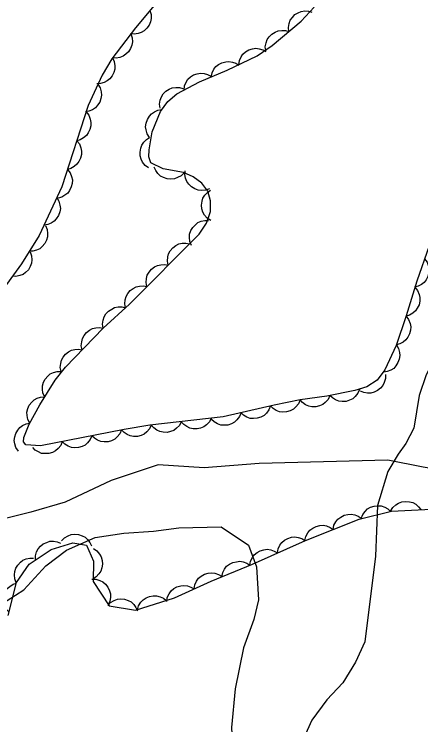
# Model space of a CAD drawing. Extents: x 282461 to 284471, y 5554090 to 5557646.
# Drawn here: x 283949.5 to 283989.9, y 5555355.5 to 5555426.1 of the extents above; entities that cross this region are included whole.
import ezdxf

# ---------------------------------------------------------------- set-up
doc = ezdxf.new("R2010")
doc.units = 0
for name, color, linetype in [('Niveau 1', 7, 'Continuous'), ('Niveau 22', 7, 'Continuous'), ('Niveau 4', 7, 'Continuous'), ('Niveau 44', 7, 'Continuous')]:
    doc.layers.add(name, color=color, linetype=linetype)

msp = doc.modelspace()

# ---------------------------------------------------------------- linework, layer by layer
at = {"layer": 'Niveau 1'}
msp.add_lwpolyline([(283947.97, 5555367.3), (283950.48, 5555368.88), (283952.65, 5555371.25), (283954.71, 5555372.83), (283957.56, 5555374.06), (283960.41, 5555374.5), (283963.37, 5555374.71), (283965.87, 5555375.04), (283970.08, 5555375.14), (283972.8, 5555373.31), (283973.59, 5555371.15), (283973.8, 5555367.87), (283973.34, 5555365.94), (283972.3, 5555363.11), (283971.48, 5555359.04), (283971.12, 5555355.19), (283971.32, 5555351.33), (283970.12, 5555339.21)], dxfattribs=at)
at = {"layer": 'Niveau 22'}
msp.add_lwpolyline([(284079.39, 5555355.65), (284068.09, 5555357.35), (284057.38, 5555360.41), (284047.44, 5555362.66), (284037.05, 5555366.42), (284034.56, 5555367.22), (284028.26, 5555368.97), (284022.71, 5555370.78), (284020.33, 5555371.47), (284014.84, 5555373.51), (284012.57, 5555374.99), (284007.95, 5555377.45), (284004.78, 5555378.46), (283999.8, 5555379.7), (283996.04, 5555380.06), (283990.15, 5555381.05), (283986.63, 5555381.75), (283973.86, 5555381.41), (283968.39, 5555381.01), (283963.83, 5555381.28), (283959.16, 5555379.72), (283954.59, 5555377.58), (283951.17, 5555376.58), (283947.98, 5555375.8)], dxfattribs=at)
at = {"layer": 'Niveau 4'}
msp.add_lwpolyline([(283992.44, 5555394.06), (283990.43, 5555390.22), (283989.74, 5555388.18), (283989.21, 5555384.94), (283988.41, 5555383.41), (283987.66, 5555382.34), (283986.63, 5555380.64), (283985.59, 5555377.24), (283985.42, 5555372.22), (283984.35, 5555363.72), (283983.43, 5555361.68), (283982.16, 5555359.65), (283980.56, 5555357.95), (283979.07, 5555355.92), (283978.15, 5555353.88)], dxfattribs=at)
at = {"layer": 'Niveau 44'}
for points in [[(283965.25, 5555429.15), (283961.58, 5555424.72), (283959.21, 5555421.62), (283958.25, 5555420.02), (283956.87, 5555416.98), (283954.26, 5555408.93), (283952, 5555404.07), (283950.24, 5555401.26), (283945.92, 5555395.35)], [(283990.75, 5555403.05), (283989.5, 5555399.54), (283988.46, 5555396.09), (283987.45, 5555393.16), (283986.33, 5555390.74), (283985.56, 5555389.72), (283984.55, 5555389.04), (283983.34, 5555388.69), (283980.59, 5555388.13), (283977.93, 5555387.74), (283975.34, 5555387.22), (283970.28, 5555386.06), (283962.99, 5555385.22), (283960.45, 5555384.82), (283952.14, 5555383.17), (283950.69, 5555383.29), (283950.45, 5555383.59), (283950.48, 5555384.01), (283951.01, 5555385.34), (283952.06, 5555387.24), (283953.59, 5555389.7), (283954.63, 5555391.01), (283958.36, 5555394.86), (283960.96, 5555397.25), (283967.88, 5555404.21), (283968.63, 5555405.31), (283969.03, 5555406.47), (283969.02, 5555407.53), (283968.74, 5555408.47), (283968.15, 5555409.28), (283967.3, 5555409.9), (283966.33, 5555410.33), (283964.33, 5555410.7), (283963.08, 5555411.31), (283962.9, 5555411.9), (283962.92, 5555412.58), (283963.21, 5555414.39), (283964.07, 5555416.41), (283964.77, 5555417.38), (283965.68, 5555418.16), (283967.94, 5555419.33), (283970.67, 5555420.49), (283973.64, 5555421.92), (283975.15, 5555422.95), (283978.03, 5555425.37), (283979.32, 5555426.75)], [(283963, 5555426.44), (283963.12, 5555426.04), (283963.12, 5555425.63), (283963.07, 5555425.3), (283962.92, 5555424.99), (283962.71, 5555424.68), (283962.42, 5555424.43), (283962.15, 5555424.25), (283961.82, 5555424.14), (283961.45, 5555424.09), (283961.09, 5555424.13)], [(283976.8, 5555424.34), (283976.76, 5555424.76), (283976.84, 5555425.15), (283976.94, 5555425.47), (283977.15, 5555425.75), (283977.41, 5555426.02), (283977.74, 5555426.21), (283978.03, 5555426.34), (283978.38, 5555426.39), (283978.75, 5555426.37), (283979.1, 5555426.27)], [(283974.51, 5555422.41), (283974.46, 5555422.83), (283974.54, 5555423.22), (283974.65, 5555423.54), (283974.85, 5555423.83), (283975.11, 5555424.09), (283975.44, 5555424.28), (283975.74, 5555424.42), (283976.09, 5555424.46), (283976.46, 5555424.44), (283976.8, 5555424.34)], [(283961.11, 5555424.11), (283961.25, 5555423.71), (283961.26, 5555423.31), (283961.22, 5555422.98), (283961.09, 5555422.65), (283960.89, 5555422.34), (283960.61, 5555422.08), (283960.35, 5555421.89), (283960.02, 5555421.77), (283959.65, 5555421.71), (283959.29, 5555421.73)], [(283971.83, 5555421.05), (283971.89, 5555421.46), (283972.06, 5555421.83), (283972.24, 5555422.11), (283972.51, 5555422.33), (283972.83, 5555422.52), (283973.19, 5555422.63), (283973.52, 5555422.69), (283973.86, 5555422.64), (283974.22, 5555422.53), (283974.53, 5555422.35)], [(283959.28, 5555421.74), (283959.46, 5555421.36), (283959.51, 5555420.95), (283959.51, 5555420.62), (283959.42, 5555420.29), (283959.26, 5555419.95), (283959.01, 5555419.66), (283958.77, 5555419.44), (283958.45, 5555419.29), (283958.1, 5555419.18), (283957.74, 5555419.16)], [(283969.09, 5555419.82), (283969.17, 5555420.23), (283969.36, 5555420.59), (283969.55, 5555420.86), (283969.83, 5555421.07), (283970.16, 5555421.25), (283970.53, 5555421.34), (283970.85, 5555421.38), (283971.2, 5555421.31), (283971.55, 5555421.19), (283971.85, 5555420.99)], [(283966.39, 5555418.53), (283966.44, 5555418.94), (283966.6, 5555419.31), (283966.77, 5555419.6), (283967.03, 5555419.83), (283967.34, 5555420.03), (283967.71, 5555420.15), (283968.03, 5555420.21), (283968.38, 5555420.18), (283968.73, 5555420.08), (283969.05, 5555419.91)], [(283957.84, 5555419.11), (283958.06, 5555418.75), (283958.16, 5555418.36), (283958.2, 5555418.03), (283958.14, 5555417.69), (283958.02, 5555417.34), (283957.8, 5555417.02), (283957.59, 5555416.77), (283957.29, 5555416.58), (283956.95, 5555416.44), (283956.6, 5555416.38)], [(283964.01, 5555416.73), (283963.96, 5555417.14), (283964.03, 5555417.54), (283964.14, 5555417.86), (283964.33, 5555418.14), (283964.59, 5555418.41), (283964.92, 5555418.61), (283965.22, 5555418.74), (283965.57, 5555418.79), (283965.94, 5555418.77), (283966.28, 5555418.68)], [(283962.97, 5555413.83), (283962.74, 5555414.18), (283962.63, 5555414.57), (283962.58, 5555414.89), (283962.63, 5555415.24), (283962.75, 5555415.59), (283962.96, 5555415.92), (283963.16, 5555416.17), (283963.45, 5555416.37), (283963.79, 5555416.52), (283964.15, 5555416.59)], [(283956.67, 5555416.35), (283956.92, 5555416.02), (283957.07, 5555415.64), (283957.15, 5555415.32), (283957.13, 5555414.97), (283957.04, 5555414.61), (283956.87, 5555414.27), (283956.69, 5555414), (283956.41, 5555413.78), (283956.09, 5555413.6), (283955.74, 5555413.5)], [(283962.87, 5555410.8), (283962.53, 5555411.05), (283962.28, 5555411.37), (283962.12, 5555411.66), (283962.04, 5555412), (283962.02, 5555412.37), (283962.09, 5555412.74), (283962.19, 5555413.05), (283962.39, 5555413.34), (283962.65, 5555413.61), (283962.96, 5555413.8)], [(283955.74, 5555413.5), (283956, 5555413.17), (283956.14, 5555412.79), (283956.22, 5555412.47), (283956.2, 5555412.12), (283956.12, 5555411.76), (283955.94, 5555411.42), (283955.76, 5555411.15), (283955.49, 5555410.93), (283955.16, 5555410.74), (283954.82, 5555410.64)], [(283954.82, 5555410.64), (283955.07, 5555410.32), (283955.22, 5555409.94), (283955.3, 5555409.61), (283955.28, 5555409.26), (283955.19, 5555408.9), (283955.02, 5555408.56), (283954.84, 5555408.29), (283954.56, 5555408.07), (283954.24, 5555407.89), (283953.89, 5555407.79)], [(283966.39, 5555410.32), (283966.09, 5555410.02), (283965.74, 5555409.83), (283965.43, 5555409.71), (283965.08, 5555409.68), (283964.71, 5555409.72), (283964.35, 5555409.85), (283964.06, 5555409.99), (283963.8, 5555410.24), (283963.58, 5555410.54), (283963.44, 5555410.87)], [(283968.91, 5555408.72), (283968.52, 5555408.58), (283968.11, 5555408.56), (283967.78, 5555408.59), (283967.46, 5555408.72), (283967.14, 5555408.91), (283966.87, 5555409.18), (283966.67, 5555409.44), (283966.55, 5555409.77), (283966.48, 5555410.13), (283966.49, 5555410.49)], [(283969.04, 5555405.57), (283968.69, 5555405.8), (283968.43, 5555406.11), (283968.26, 5555406.39), (283968.16, 5555406.73), (283968.13, 5555407.1), (283968.19, 5555407.48), (283968.27, 5555407.79), (283968.46, 5555408.09), (283968.71, 5555408.36), (283969.01, 5555408.57)], [(283953.76, 5555407.84), (283953.97, 5555407.49), (283954.07, 5555407.09), (283954.11, 5555406.76), (283954.04, 5555406.42), (283953.92, 5555406.07), (283953.7, 5555405.75), (283953.49, 5555405.51), (283953.19, 5555405.32), (283952.85, 5555405.18), (283952.49, 5555405.12)], [(283967.12, 5555403.1), (283966.97, 5555403.49), (283966.94, 5555403.89), (283966.95, 5555404.22), (283967.07, 5555404.56), (283967.25, 5555404.88), (283967.52, 5555405.15), (283967.77, 5555405.36), (283968.09, 5555405.5), (283968.45, 5555405.58), (283968.81, 5555405.58)], [(283952.62, 5555405.06), (283952.79, 5555404.67), (283952.84, 5555404.27), (283952.83, 5555403.94), (283952.73, 5555403.6), (283952.56, 5555403.28), (283952.3, 5555402.99), (283952.06, 5555402.77), (283951.74, 5555402.62), (283951.38, 5555402.53), (283951.03, 5555402.51)], [(283964.82, 5555401.13), (283964.74, 5555401.54), (283964.78, 5555401.95), (283964.86, 5555402.27), (283965.03, 5555402.57), (283965.27, 5555402.85), (283965.58, 5555403.08), (283965.86, 5555403.24), (283966.21, 5555403.31), (283966.58, 5555403.33), (283966.93, 5555403.26)], [(283951.11, 5555402.45), (283951.25, 5555402.06), (283951.27, 5555401.65), (283951.25, 5555401.33), (283951.12, 5555401), (283950.93, 5555400.68), (283950.65, 5555400.41), (283950.4, 5555400.21), (283950.07, 5555400.09), (283949.7, 5555400.02), (283949.34, 5555400.03)], [(283990.29, 5555401.76), (283990.54, 5555401.43), (283990.67, 5555401.04), (283990.74, 5555400.72), (283990.71, 5555400.37), (283990.62, 5555400.01), (283990.43, 5555399.68), (283990.24, 5555399.41), (283989.96, 5555399.2), (283989.63, 5555399.03), (283989.29, 5555398.94)], [(283962.7, 5555399), (283962.62, 5555399.41), (283962.66, 5555399.82), (283962.74, 5555400.14), (283962.92, 5555400.44), (283963.15, 5555400.73), (283963.47, 5555400.95), (283963.75, 5555401.11), (283964.09, 5555401.18), (283964.47, 5555401.2), (283964.82, 5555401.13)], [(283960.59, 5555396.88), (283960.51, 5555397.29), (283960.55, 5555397.69), (283960.63, 5555398.01), (283960.8, 5555398.32), (283961.04, 5555398.6), (283961.35, 5555398.82), (283961.63, 5555398.98), (283961.98, 5555399.06), (283962.35, 5555399.07), (283962.7, 5555399)], [(283989.32, 5555398.93), (283989.58, 5555398.61), (283989.73, 5555398.23), (283989.82, 5555397.91), (283989.8, 5555397.56), (283989.73, 5555397.2), (283989.56, 5555396.85), (283989.38, 5555396.58), (283989.11, 5555396.35), (283988.79, 5555396.16), (283988.45, 5555396.06)], [(283958.36, 5555394.86), (283958.3, 5555395.28), (283958.36, 5555395.68), (283958.45, 5555396), (283958.64, 5555396.29), (283958.89, 5555396.57), (283959.21, 5555396.77), (283959.5, 5555396.92), (283959.85, 5555396.98), (283960.22, 5555396.98), (283960.57, 5555396.89)], [(283988.45, 5555396.06), (283988.7, 5555395.72), (283988.84, 5555395.34), (283988.91, 5555395.02), (283988.88, 5555394.67), (283988.79, 5555394.31), (283988.61, 5555393.97), (283988.42, 5555393.71), (283988.15, 5555393.49), (283987.82, 5555393.32), (283987.47, 5555393.22)], [(283956.28, 5555392.71), (283956.19, 5555393.12), (283956.23, 5555393.52), (283956.3, 5555393.85), (283956.47, 5555394.15), (283956.7, 5555394.44), (283957.01, 5555394.67), (283957.3, 5555394.83), (283957.64, 5555394.91), (283958.01, 5555394.93), (283958.36, 5555394.86)], [(283954.19, 5555390.56), (283954.1, 5555390.96), (283954.14, 5555391.37), (283954.21, 5555391.69), (283954.38, 5555392), (283954.62, 5555392.28), (283954.93, 5555392.51), (283955.21, 5555392.68), (283955.55, 5555392.75), (283955.92, 5555392.77), (283956.28, 5555392.71)], [(283987.48, 5555393.22), (283987.69, 5555392.86), (283987.79, 5555392.47), (283987.83, 5555392.14), (283987.77, 5555391.79), (283987.64, 5555391.45), (283987.43, 5555391.13), (283987.22, 5555390.88), (283986.92, 5555390.7), (283986.57, 5555390.55), (283986.22, 5555390.5)], [(283952.55, 5555388.04), (283952.38, 5555388.42), (283952.33, 5555388.82), (283952.34, 5555389.15), (283952.44, 5555389.49), (283952.61, 5555389.82), (283952.86, 5555390.1), (283953.1, 5555390.32), (283953.42, 5555390.47), (283953.78, 5555390.57), (283954.14, 5555390.58)], [(283986.4, 5555390.28), (283986.4, 5555389.87), (283986.28, 5555389.48), (283986.14, 5555389.18), (283985.91, 5555388.91), (283985.62, 5555388.68), (283985.27, 5555388.52), (283984.96, 5555388.42), (283984.61, 5555388.42), (283984.24, 5555388.47), (283983.91, 5555388.61)], [(283983.82, 5555388.79), (283983.66, 5555388.4), (283983.4, 5555388.09), (283983.16, 5555387.86), (283982.84, 5555387.71), (283982.49, 5555387.6), (283982.1, 5555387.59), (283981.78, 5555387.61), (283981.45, 5555387.74), (283981.14, 5555387.94), (283980.88, 5555388.19)], [(283951.06, 5555385.43), (283950.87, 5555385.81), (283950.8, 5555386.21), (283950.79, 5555386.54), (283950.87, 5555386.88), (283951.02, 5555387.22), (283951.26, 5555387.52), (283951.49, 5555387.75), (283951.8, 5555387.91), (283952.15, 5555388.03), (283952.51, 5555388.06)], [(283977.91, 5555387.74), (283977.75, 5555387.35), (283977.49, 5555387.04), (283977.25, 5555386.81), (283976.93, 5555386.66), (283976.58, 5555386.56), (283976.2, 5555386.54), (283975.87, 5555386.57), (283975.55, 5555386.7), (283975.23, 5555386.89), (283974.97, 5555387.15)], [(283980.88, 5555388.17), (283980.7, 5555387.8), (283980.42, 5555387.5), (283980.17, 5555387.29), (283979.85, 5555387.15), (283979.49, 5555387.06), (283979.1, 5555387.07), (283978.78, 5555387.11), (283978.46, 5555387.26), (283978.16, 5555387.47), (283977.91, 5555387.74)], [(283974.97, 5555387.14), (283974.82, 5555386.75), (283974.57, 5555386.43), (283974.34, 5555386.2), (283974.03, 5555386.03), (283973.67, 5555385.92), (283973.29, 5555385.9), (283972.97, 5555385.91), (283972.64, 5555386.04), (283972.31, 5555386.22), (283972.05, 5555386.47)], [(283972.05, 5555386.47), (283971.9, 5555386.08), (283971.65, 5555385.76), (283971.41, 5555385.53), (283971.1, 5555385.36), (283970.75, 5555385.25), (283970.37, 5555385.23), (283970.04, 5555385.24), (283969.71, 5555385.37), (283969.39, 5555385.55), (283969.13, 5555385.8)], [(283966.12, 5555385.58), (283965.93, 5555385.21), (283965.65, 5555384.92), (283965.39, 5555384.72), (283965.06, 5555384.59), (283964.7, 5555384.51), (283964.31, 5555384.54), (283963.99, 5555384.59), (283963.68, 5555384.75), (283963.38, 5555384.96), (283963.14, 5555385.24)], [(283969.1, 5555385.92), (283968.91, 5555385.55), (283968.63, 5555385.26), (283968.37, 5555385.06), (283968.04, 5555384.93), (283967.68, 5555384.86), (283967.29, 5555384.88), (283966.97, 5555384.93), (283966.66, 5555385.09), (283966.36, 5555385.31), (283966.12, 5555385.58)], [(283949.94, 5555382.65), (283949.7, 5555383), (283949.58, 5555383.39), (283949.53, 5555383.71), (283949.57, 5555384.06), (283949.68, 5555384.42), (283949.88, 5555384.74), (283950.07, 5555385), (283950.36, 5555385.2), (283950.7, 5555385.36), (283951.05, 5555385.44)], [(283963.14, 5555385.24), (283962.97, 5555384.87), (283962.69, 5555384.56), (283962.44, 5555384.35), (283962.12, 5555384.21), (283961.76, 5555384.12), (283961.38, 5555384.12), (283961.05, 5555384.16), (283960.73, 5555384.31), (283960.43, 5555384.51), (283960.18, 5555384.78)], [(283957.24, 5555384.18), (283957.08, 5555383.8), (283956.82, 5555383.49), (283956.57, 5555383.26), (283956.26, 5555383.11), (283955.9, 5555383), (283955.52, 5555382.99), (283955.2, 5555383.02), (283954.87, 5555383.15), (283954.55, 5555383.35), (283954.3, 5555383.6)], [(283960.18, 5555384.77), (283960.02, 5555384.38), (283959.76, 5555384.07), (283959.52, 5555383.85), (283959.2, 5555383.69), (283958.85, 5555383.59), (283958.46, 5555383.58), (283958.14, 5555383.6), (283957.81, 5555383.74), (283957.5, 5555383.93), (283957.24, 5555384.18)], [(283954.3, 5555383.6), (283954.14, 5555383.21), (283953.88, 5555382.9), (283953.63, 5555382.68), (283953.32, 5555382.52), (283952.96, 5555382.42), (283952.58, 5555382.41), (283952.25, 5555382.43), (283951.93, 5555382.57), (283951.61, 5555382.76), (283951.36, 5555383.01)], [(283983.99, 5555375.96), (283984.14, 5555376.35), (283984.38, 5555376.67), (283984.62, 5555376.91), (283984.92, 5555377.08), (283985.27, 5555377.19), (283985.66, 5555377.22), (283985.98, 5555377.21), (283986.32, 5555377.09), (283986.64, 5555376.91), (283986.91, 5555376.67)], [(283986.9, 5555376.69), (283987.12, 5555377.04), (283987.42, 5555377.32), (283987.7, 5555377.5), (283988.03, 5555377.61), (283988.4, 5555377.66), (283988.78, 5555377.62), (283989.1, 5555377.55), (283989.4, 5555377.37), (283989.69, 5555377.13), (283989.9, 5555376.84)], [(283948.94, 5555366.33), (283949.76, 5555369.61), (283951.02, 5555371.42), (283953.19, 5555372.88), (283955.35, 5555373.55), (283956.72, 5555373.32), (283957.39, 5555371.73), (283957.38, 5555369.69), (283958.96, 5555367.3), (283961.57, 5555366.84), (283965.45, 5555368.07), (283969.1, 5555369.75), (283973.2, 5555371.43), (283978.44, 5555373.79), (283983.8, 5555375.91), (283986.99, 5555376.69), (283990.97, 5555376.9)], [(283981.19, 5555374.88), (283981.28, 5555375.29), (283981.48, 5555375.64), (283981.68, 5555375.9), (283981.96, 5555376.11), (283982.29, 5555376.28), (283982.67, 5555376.36), (283982.99, 5555376.39), (283983.34, 5555376.32), (283983.68, 5555376.19), (283983.98, 5555375.98)], [(283978.4, 5555373.77), (283978.49, 5555374.18), (283978.69, 5555374.54), (283978.89, 5555374.8), (283979.17, 5555375.01), (283979.5, 5555375.17), (283979.88, 5555375.25), (283980.2, 5555375.29), (283980.55, 5555375.22), (283980.89, 5555375.08), (283981.19, 5555374.88)], [(283954.23, 5555373.74), (283954.52, 5555374.04), (283954.87, 5555374.24), (283955.18, 5555374.36), (283955.53, 5555374.4), (283955.9, 5555374.37), (283956.26, 5555374.24), (283956.56, 5555374.1), (283956.81, 5555373.86), (283957.04, 5555373.57), (283957.19, 5555373.24)], [(283951.63, 5555371.83), (283951.63, 5555372.25), (283951.75, 5555372.64), (283951.89, 5555372.94), (283952.12, 5555373.2), (283952.41, 5555373.44), (283952.76, 5555373.59), (283953.07, 5555373.7), (283953.42, 5555373.7), (283953.79, 5555373.64), (283954.12, 5555373.51)], [(283975.66, 5555372.54), (283975.73, 5555372.95), (283975.92, 5555373.31), (283976.1, 5555373.59), (283976.38, 5555373.81), (283976.7, 5555373.99), (283977.07, 5555374.09), (283977.39, 5555374.13), (283977.74, 5555374.08), (283978.09, 5555373.96), (283978.4, 5555373.77)], [(283957.4, 5555372.98), (283957.74, 5555372.74), (283958, 5555372.43), (283958.17, 5555372.14), (283958.26, 5555371.8), (283958.29, 5555371.43), (283958.22, 5555371.06), (283958.13, 5555370.74), (283957.93, 5555370.45), (283957.68, 5555370.18), (283957.38, 5555369.98)], [(283972.92, 5555371.31), (283972.99, 5555371.72), (283973.18, 5555372.08), (283973.36, 5555372.35), (283973.64, 5555372.58), (283973.96, 5555372.76), (283974.33, 5555372.85), (283974.65, 5555372.9), (283975, 5555372.85), (283975.35, 5555372.73), (283975.66, 5555372.54)], [(283949.73, 5555369.56), (283949.58, 5555369.95), (283949.55, 5555370.36), (283949.57, 5555370.69), (283949.69, 5555371.02), (283949.87, 5555371.34), (283950.14, 5555371.61), (283950.39, 5555371.82), (283950.72, 5555371.95), (283951.08, 5555372.03), (283951.44, 5555372.02)], [(283970.14, 5555370.18), (283970.23, 5555370.59), (283970.42, 5555370.94), (283970.62, 5555371.21), (283970.9, 5555371.42), (283971.23, 5555371.59), (283971.6, 5555371.67), (283971.92, 5555371.71), (283972.27, 5555371.64), (283972.62, 5555371.51), (283972.92, 5555371.31)], [(283967.39, 5555368.96), (283967.46, 5555369.38), (283967.64, 5555369.74), (283967.83, 5555370.02), (283968.1, 5555370.24), (283968.42, 5555370.42), (283968.79, 5555370.52), (283969.11, 5555370.57), (283969.46, 5555370.52), (283969.81, 5555370.41), (283970.12, 5555370.22)], [(283949.02, 5555366.64), (283948.74, 5555366.95), (283948.57, 5555367.32), (283948.47, 5555367.63), (283948.46, 5555367.99), (283948.52, 5555368.35), (283948.67, 5555368.7), (283948.84, 5555368.99), (283949.1, 5555369.22), (283949.41, 5555369.43), (283949.75, 5555369.55)], [(283957.22, 5555369.93), (283957.64, 5555369.92), (283958.03, 5555369.8), (283958.33, 5555369.66), (283958.59, 5555369.43), (283958.82, 5555369.14), (283958.98, 5555368.79), (283959.08, 5555368.48), (283959.08, 5555368.12), (283959.02, 5555367.76), (283958.88, 5555367.42)], [(283964.67, 5555367.71), (283964.73, 5555368.12), (283964.91, 5555368.49), (283965.1, 5555368.76), (283965.37, 5555368.99), (283965.69, 5555369.17), (283966.06, 5555369.27), (283966.38, 5555369.32), (283966.73, 5555369.27), (283967.08, 5555369.15), (283967.39, 5555368.96)], [(283958.81, 5555367.33), (283959.1, 5555367.63), (283959.46, 5555367.82), (283959.77, 5555367.94), (283960.12, 5555367.97), (283960.49, 5555367.94), (283960.85, 5555367.81), (283961.14, 5555367.67), (283961.4, 5555367.43), (283961.62, 5555367.13), (283961.77, 5555366.8)], [(283961.76, 5555366.9), (283961.88, 5555367.3), (283962.11, 5555367.64), (283962.32, 5555367.89), (283962.62, 5555368.08), (283962.96, 5555368.22), (283963.34, 5555368.28), (283963.67, 5555368.29), (283964.01, 5555368.19), (283964.34, 5555368.03), (283964.63, 5555367.81)]]:
    msp.add_lwpolyline(points, dxfattribs=at)

doc.saveas('drawing.dxf')
